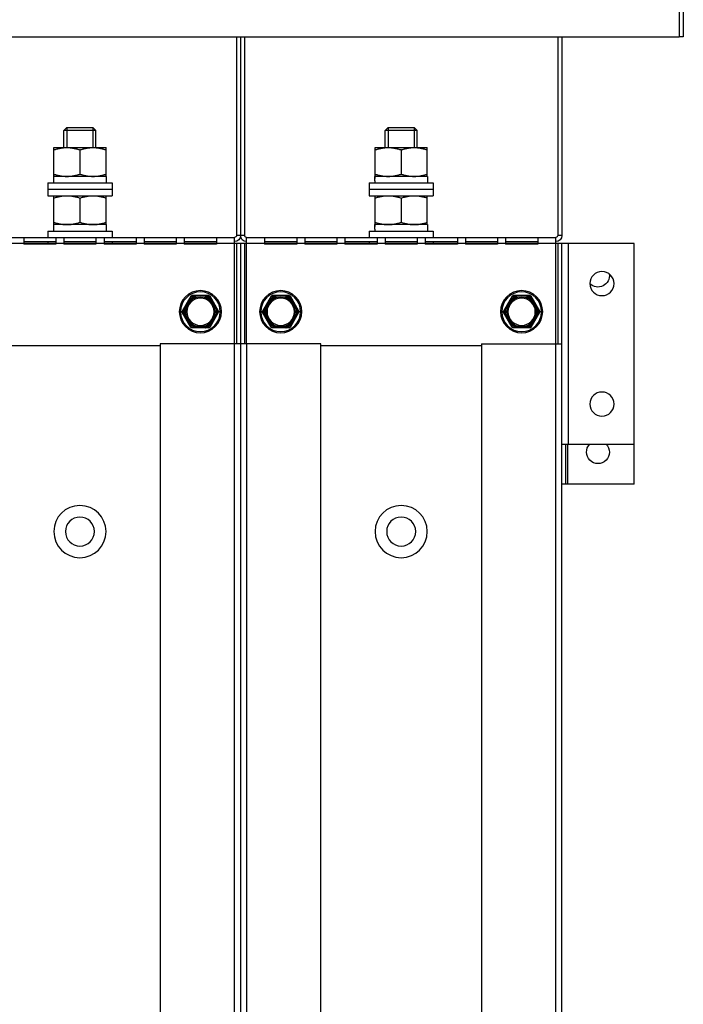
# Model space of a CAD drawing. Header units: millimetres. Extents: x -165365 to -33565, y 7406 to 103342.
# Tile 291 of 352: x -74913 to -74748, y 75249 to 75494. Entities that reach past the tile are written whole.
import ezdxf

# ---------------------------------------------------------------- set-up
doc = ezdxf.new("R2010")
doc.units = ezdxf.units.MM
doc.header["$MEASUREMENT"] = 0

# ---------------------------------------------------------------- blocks, each defined once
blk = doc.blocks.new('VVS040_H_eh_t')
at = {"color": 7, "linetype": 'Continuous'}
for p, q in [((167.42, 266.5), (167.42, 1059.5)), ((185.92, 1059.5), (185.92, 266.5)), ((187.42, 241.5), (187.42, 1059.5)), ((188.92, 266.5), (188.92, 1059.5)), ((207.42, 1059.5), (207.42, 266.5)), ((247.42, 266.5), (247.42, 1059.5)), ((265.92, 1059.5), (265.92, 266.5)), ((267.42, 1059.5), (267.42, 241.5)), ((285.42, 301.5), (267.42, 301.5)), ((268.42, 301.5), (268.42, 291.5)), ((268.92, 301.5), (268.92, 291.5)), ((285.42, 301.5), (285.42, 291.5)), ((267.42, 291.5), (285.42, 291.5)), ((268.97, 241.5), (268.97, 291.5)), ((285.42, 291.5), (285.42, 241.5)), ((167.42, 267), (127.42, 267)), ((207.42, 266.5), (167.42, 266.5)), ((185.92, 266.5), (185.92, 240)), ((186.42, 241.5), (186.42, 266.5)), ((188.42, 241.5), (188.42, 266.5)), ((188.92, 266.5), (188.92, 240)), ((247.42, 267), (207.42, 267)), ((247.42, 266.5), (267.42, 266.5)), ((265.92, 266.5), (265.92, 240)), ((266.42, 241.5), (266.42, 266.5)), ((179.56, 262.5), (175.29, 262.5)), ((176.13, 262.5), (176.13, 262.2)), ((178.72, 262.2), (178.72, 262.5)), ((199.56, 262.5), (195.29, 262.5)), ((196.13, 262.5), (196.13, 262.2)), ((198.72, 262.2), (198.72, 262.5)), ((259.56, 262.5), (255.29, 262.5)), ((256.13, 262.5), (256.13, 262.2)), ((258.72, 262.2), (258.72, 262.5)), ((175.03, 262.35), (172.89, 258.65)), ((174.87, 261.47), (173.57, 259.23)), ((174.87, 261.47), (174.61, 261.62)), ((174.77, 261.58), (174.87, 261.47)), ((176.13, 262.2), (176.08, 262.34)), ((178.72, 262.2), (176.13, 262.2)), ((178.77, 262.34), (178.72, 262.2)), ((179.82, 262.35), (181.96, 258.65)), ((180.24, 261.62), (179.98, 261.47)), ((179.98, 261.47), (180.08, 261.58)), ((181.27, 259.23), (179.98, 261.47)), ((195.03, 262.35), (192.89, 258.65)), ((194.87, 261.47), (193.57, 259.23)), ((194.87, 261.47), (194.61, 261.62)), ((194.77, 261.58), (194.87, 261.47)), ((196.13, 262.2), (196.08, 262.34)), ((198.72, 262.2), (196.13, 262.2)), ((198.77, 262.34), (198.72, 262.2)), ((199.82, 262.35), (201.96, 258.65)), ((200.24, 261.62), (199.98, 261.47)), ((199.98, 261.47), (200.08, 261.58)), ((201.27, 259.23), (199.98, 261.47)), ((255.03, 262.35), (252.89, 258.65)), ((254.87, 261.47), (253.57, 259.23)), ((254.87, 261.47), (254.61, 261.62)), ((254.77, 261.58), (254.87, 261.47)), ((256.13, 262.2), (256.08, 262.34)), ((258.72, 262.2), (256.13, 262.2)), ((258.77, 262.34), (258.72, 262.2)), ((259.82, 262.35), (261.96, 258.65)), ((260.24, 261.62), (259.98, 261.47)), ((259.98, 261.47), (260.08, 261.58)), ((261.27, 259.23), (259.98, 261.47)), ((175.03, 254.65), (172.89, 258.35)), ((173.31, 259.38), (173.57, 259.23)), ((173.57, 257.77), (173.31, 257.62)), ((173.57, 259.23), (173.42, 259.26)), ((173.42, 257.74), (173.57, 257.77)), ((174.87, 255.53), (173.57, 257.77)), ((181.96, 258.35), (179.82, 254.65)), ((179.98, 255.53), (181.27, 257.77)), ((181.27, 259.23), (181.53, 259.38)), ((181.42, 259.26), (181.27, 259.23)), ((181.53, 257.62), (181.27, 257.77)), ((181.27, 257.77), (181.42, 257.74)), ((195.03, 254.65), (192.89, 258.35)), ((193.31, 259.38), (193.57, 259.23)), ((193.57, 257.77), (193.31, 257.62)), ((193.57, 259.23), (193.42, 259.26)), ((193.42, 257.74), (193.57, 257.77)), ((194.87, 255.53), (193.57, 257.77)), ((201.96, 258.35), (199.82, 254.65)), ((199.98, 255.53), (201.27, 257.77)), ((201.27, 259.23), (201.53, 259.38)), ((201.42, 259.26), (201.27, 259.23)), ((201.53, 257.62), (201.27, 257.77)), ((201.27, 257.77), (201.42, 257.74)), ((255.03, 254.65), (252.89, 258.35)), ((253.31, 259.38), (253.57, 259.23)), ((253.57, 257.77), (253.31, 257.62)), ((253.57, 259.23), (253.42, 259.26)), ((253.42, 257.74), (253.57, 257.77)), ((254.87, 255.53), (253.57, 257.77)), ((261.96, 258.35), (259.82, 254.65)), ((259.98, 255.53), (261.27, 257.77)), ((261.27, 259.23), (261.53, 259.38)), ((261.42, 259.26), (261.27, 259.23)), ((261.53, 257.62), (261.27, 257.77)), ((261.27, 257.77), (261.42, 257.74)), ((174.61, 255.38), (174.87, 255.53)), ((174.87, 255.53), (174.77, 255.42)), ((180.08, 255.42), (179.98, 255.53)), ((179.98, 255.53), (180.24, 255.38)), ((194.61, 255.38), (194.87, 255.53)), ((194.87, 255.53), (194.77, 255.42)), ((200.08, 255.42), (199.98, 255.53)), ((199.98, 255.53), (200.24, 255.38)), ((254.61, 255.38), (254.87, 255.53)), ((254.87, 255.53), (254.77, 255.42)), ((260.08, 255.42), (259.98, 255.53)), ((259.98, 255.53), (260.24, 255.38)), ((179.56, 254.5), (175.29, 254.5)), ((176.08, 254.66), (176.13, 254.8)), ((176.13, 254.8), (176.13, 254.5)), ((176.13, 254.8), (178.72, 254.8)), ((178.72, 254.5), (178.72, 254.8)), ((178.72, 254.8), (178.77, 254.66)), ((199.56, 254.5), (195.29, 254.5)), ((196.08, 254.66), (196.13, 254.8)), ((196.13, 254.8), (196.13, 254.5)), ((196.13, 254.8), (198.72, 254.8)), ((198.72, 254.5), (198.72, 254.8)), ((198.72, 254.8), (198.77, 254.66)), ((259.56, 254.5), (255.29, 254.5)), ((256.08, 254.66), (256.13, 254.8)), ((256.13, 254.8), (256.13, 254.5)), ((256.13, 254.8), (258.72, 254.8)), ((258.72, 254.8), (258.77, 254.66)), ((258.72, 254.5), (258.72, 254.8)), ((267.42, 241.5), (27.42, 241.5)), ((133.42, 240), (133.42, 241.7)), ((141.42, 241.7), (133.42, 241.7)), ((133.42, 241), (141.42, 241)), ((139.42, 241), (139.42, 241.5)), ((141.42, 240), (141.42, 241.7)), ((143.42, 240), (143.42, 241.7)), ((151.42, 241.7), (143.42, 241.7)), ((143.42, 241), (151.42, 241)), ((151.42, 240), (151.42, 241.7)), ((153.42, 240), (153.42, 241.7)), ((161.42, 241.7), (153.42, 241.7)), ((153.42, 241), (161.42, 241)), ((155.42, 241), (155.42, 241.5)), ((161.42, 240), (161.42, 241.7)), ((163.42, 240), (163.42, 241.7)), ((171.42, 241.7), (163.42, 241.7)), ((163.42, 241), (171.42, 241)), ((171.42, 240), (171.42, 241.7)), ((173.42, 240), (173.42, 241.7)), ((181.42, 241.7), (173.42, 241.7)), ((173.42, 241), (181.42, 241)), ((181.42, 240), (181.42, 241.7)), ((193.42, 240), (193.42, 241.7)), ((201.42, 241.7), (193.42, 241.7)), ((193.42, 241), (201.42, 241)), ((201.42, 240), (201.42, 241.7)), ((203.42, 240), (203.42, 241.7)), ((211.42, 241.7), (203.42, 241.7)), ((203.42, 241), (211.42, 241)), ((211.42, 240), (211.42, 241.7)), ((213.42, 240), (213.42, 241.7)), ((221.42, 241.7), (213.42, 241.7)), ((213.42, 241), (221.42, 241)), ((219.42, 241), (219.42, 241.5)), ((221.42, 240), (221.42, 241.7)), ((223.42, 240), (223.42, 241.7)), ((231.42, 241.7), (223.42, 241.7)), ((223.42, 241), (231.42, 241)), ((231.42, 240), (231.42, 241.7)), ((233.42, 240), (233.42, 241.7)), ((241.42, 241.7), (233.42, 241.7)), ((233.42, 241), (241.42, 241)), ((235.42, 241), (235.42, 241.5)), ((241.42, 240), (241.42, 241.7)), ((243.42, 240), (243.42, 241.7)), ((251.42, 241.7), (243.42, 241.7)), ((243.42, 241), (251.42, 241)), ((251.42, 240), (251.42, 241.7)), ((253.42, 240), (253.42, 241.7)), ((261.42, 241.7), (253.42, 241.7)), ((253.42, 241), (261.42, 241)), ((261.42, 240), (261.42, 241.7)), ((285.42, 241.5), (267.42, 241.5)), ((108.92, 240), (185.92, 240)), ((139.42, 238.4), (139.42, 240)), ((139.42, 238.4), (155.42, 238.4)), ((140.88, 237.9), (140.88, 238.4)), ((153.96, 236.8), (153.96, 238.4)), ((155.42, 238.4), (155.42, 240)), ((186.42, 190), (186.42, 239.5)), ((188.42, 239.5), (186.42, 239.5)), ((187.42, 190), (187.42, 239.5)), ((188.42, 190), (188.42, 239.5)), ((188.92, 240), (265.92, 240)), ((219.42, 238.4), (219.42, 240)), ((219.42, 238.4), (235.42, 238.4)), ((220.88, 237.9), (220.88, 238.4)), ((233.96, 236.8), (233.96, 238.4)), ((235.42, 238.4), (235.42, 240)), ((266.42, 190), (266.42, 239.5)), ((267.42, 239.5), (266.42, 239.5)), ((267.42, 190), (267.42, 239.5)), ((140.88, 236.8), (140.88, 237.3)), ((153.96, 236.8), (140.88, 236.8)), ((140.92, 236.8), (140.92, 229.6)), ((147.42, 230.18), (147.42, 236.22)), ((153.92, 236.8), (153.92, 229.6)), ((220.88, 236.8), (220.88, 237.3)), ((233.96, 236.8), (220.88, 236.8)), ((220.92, 236.8), (220.92, 229.6)), ((227.42, 230.18), (227.42, 236.22)), ((233.92, 236.8), (233.92, 229.6)), ((139.42, 226.4), (139.42, 229.6)), ((139.42, 229.6), (155.42, 229.6)), ((155.42, 226.4), (155.42, 229.6)), ((219.42, 226.4), (219.42, 229.6)), ((219.42, 229.6), (235.42, 229.6)), ((235.42, 226.4), (235.42, 229.6)), ((139.42, 228), (155.42, 228)), ((139.42, 226.4), (155.42, 226.4)), ((140.88, 225.9), (140.88, 226.4)), ((153.96, 224.8), (153.96, 226.4)), ((219.42, 228), (235.42, 228)), ((219.42, 226.4), (235.42, 226.4)), ((220.88, 225.9), (220.88, 226.4)), ((233.96, 224.8), (233.96, 226.4)), ((140.88, 224.8), (140.88, 225.3)), ((153.96, 224.8), (140.88, 224.8)), ((140.92, 224.8), (140.92, 217.6)), ((147.42, 218.18), (147.42, 224.22)), ((153.92, 224.8), (153.92, 217.6)), ((220.88, 224.8), (220.88, 225.3)), ((233.96, 224.8), (220.88, 224.8)), ((220.92, 224.8), (220.92, 217.6)), ((227.42, 218.18), (227.42, 224.22)), ((233.92, 224.8), (233.92, 217.6)), ((140.92, 217.6), (153.92, 217.6)), ((143.42, 217.6), (143.42, 213.35)), ((151.42, 217.6), (151.42, 213.35)), ((220.92, 217.6), (233.92, 217.6)), ((223.42, 217.6), (223.42, 213.35)), ((231.42, 217.6), (231.42, 213.35)), ((143.42, 213.35), (144.17, 212.6)), ((151.42, 213.35), (143.42, 213.35)), ((144.17, 212.6), (150.67, 212.6)), ((151.42, 213.35), (150.67, 212.6)), ((223.42, 213.35), (224.17, 212.6)), ((231.42, 213.35), (223.42, 213.35)), ((224.17, 212.6), (230.67, 212.6)), ((231.42, 213.35), (230.67, 212.6)), ((-1.33, 190), (296.67, 190)), ((296.67, 181.5), (296.67, 190)), ((297.67, 190), (296.67, 190)), ((297.67, 181.5), (297.67, 190))]:
    blk.add_line(p, q, dxfattribs=at)
at = {"color": 2, "linetype": 'Continuous'}
for p, q in [((144.17, 212.6), (144.17, 217.6)), ((150.67, 212.6), (150.67, 217.6)), ((224.17, 212.6), (224.17, 217.6)), ((230.67, 212.6), (230.67, 217.6))]:
    blk.add_line(p, q, dxfattribs=at)
at = {"color": 7, "linetype": 'Continuous'}
for centre, radius in [((147.42, 313.27), 6.5), ((227.42, 313.27), 6.5), ((147.42, 313.27), 3.61), ((227.42, 313.27), 3.61), ((277.42, 281.5), 3), ((177.42, 258.5), 5.25), ((177.42, 258.5), 4.95), ((197.42, 258.5), 5.25), ((197.42, 258.5), 4.95), ((257.42, 258.5), 5.25), ((257.42, 258.5), 4.95), ((177.42, 258.5), 3.7), ((177.42, 258.5), 3.4), ((197.42, 258.5), 3.7), ((197.42, 258.5), 3.4), ((257.42, 258.5), 3.7), ((257.42, 258.5), 3.4), ((277.42, 251.5), 3)]:
    blk.add_circle(centre, radius, dxfattribs=at)
for centre, radius, start, end in [((276.42, 293.5), 2.85, 315.3283, 224.6717), ((175.29, 262.2), 0.3, 90, 150), ((179.56, 262.2), 0.3, 30, 90), ((195.29, 262.2), 0.3, 90, 150), ((199.56, 262.2), 0.3, 30, 90), ((255.29, 262.2), 0.3, 90, 150), ((259.56, 262.2), 0.3, 30, 90), ((177.42, 258.5), 4.07, 109.2624, 130.7599), ((177.42, 258.5), 3.92, 109.2697, 130.7298), ((177.42, 258.5), 3.92, 49.2683, 70.7314), ((177.42, 258.5), 4.07, 49.2707, 70.7292), ((175.93, 19.17), 243.19, 89.1263, 89.3308), ((-71.54, 112.26), 292.59, 30.6866, 30.8566), ((197.42, 258.5), 4.07, 109.2624, 130.7599), ((197.42, 258.5), 3.92, 109.2697, 130.7298), ((197.42, 258.5), 3.92, 49.2683, 70.7314), ((197.42, 258.5), 4.07, 49.2707, 70.7292), ((195.93, 19.17), 243.19, 89.1263, 89.3308), ((-51.54, 112.26), 292.59, 30.6866, 30.8566), ((257.42, 258.5), 4.07, 109.2624, 130.7599), ((257.42, 258.5), 3.92, 109.2697, 130.7298), ((257.42, 258.5), 3.92, 49.2683, 70.7314), ((257.42, 258.5), 4.07, 49.2707, 70.7292), ((255.93, 19.17), 243.19, 89.1263, 89.3308), ((8.46, 112.26), 292.59, 30.6866, 30.8566), ((173.15, 258.5), 0.3, 150, 210), ((370.34, 148.51), 225.92, 150.6477, 150.8677), ((381.19, 374.51), 238.33, 209.1275, 209.3362), ((177.42, 258.5), 4.07, 169.28, 190.727), ((177.42, 258.5), 3.92, 169.2678, 190.7322), ((177.42, 258.5), 3.92, 349.2678, 10.7322), ((177.42, 258.5), 4.07, 349.2601, 10.7432), ((181.7, 258.5), 0.3, 330, 30), ((193.15, 258.5), 0.3, 150, 210), ((390.34, 148.51), 225.92, 150.6477, 150.8677), ((401.19, 374.51), 238.33, 209.1275, 209.3362), ((197.42, 258.5), 4.07, 169.28, 190.727), ((197.42, 258.5), 3.92, 169.2678, 190.7322), ((197.42, 258.5), 3.92, 349.2678, 10.7322), ((197.42, 258.5), 4.07, 349.2601, 10.7432), ((201.7, 258.5), 0.3, 330, 30), ((253.15, 258.5), 0.3, 150, 210), ((450.34, 148.51), 225.92, 150.6477, 150.8677), ((461.19, 374.51), 238.33, 209.1275, 209.3362), ((257.42, 258.5), 4.07, 169.28, 190.727), ((257.42, 258.5), 3.92, 169.2678, 190.7322), ((257.42, 258.5), 3.92, 349.2678, 10.7322), ((257.42, 258.5), 4.07, 349.2601, 10.7432), ((261.7, 258.5), 0.3, 330, 30), ((177.42, 258.5), 4.07, 229.241, 250.7414), ((177.42, 258.5), 3.92, 229.2701, 250.7304), ((177.42, 258.5), 3.92, 289.2686, 310.7317), ((177.42, 258.5), 4.07, 289.2707, 310.7293), ((-29.19, 379.52), 243.3, 329.1263, 329.3307), ((197.42, 258.5), 4.07, 229.241, 250.7414), ((197.42, 258.5), 3.92, 229.2701, 250.7304), ((197.42, 258.5), 3.92, 289.2686, 310.7317), ((197.42, 258.5), 4.07, 289.2707, 310.7293), ((-9.19, 379.52), 243.3, 329.1263, 329.3307), ((257.42, 258.5), 4.07, 229.241, 250.7414), ((257.42, 258.5), 3.92, 229.2701, 250.7304), ((257.42, 258.5), 3.92, 289.2686, 310.7317), ((257.42, 258.5), 4.07, 289.2707, 310.7293), ((50.81, 379.52), 243.3, 329.1263, 329.3307), ((175.29, 254.8), 0.3, 210, 270), ((175.27, 546.9), 292.26, 270.6864, 270.8566), ((179.56, 254.8), 0.3, 270, 330), ((195.29, 254.8), 0.3, 210, 270), ((195.27, 546.9), 292.26, 270.6864, 270.8566), ((199.56, 254.8), 0.3, 270, 330), ((255.29, 254.8), 0.3, 210, 270), ((255.27, 546.9), 292.26, 270.6864, 270.8566), ((259.56, 254.8), 0.3, 270, 330), ((276.42, 249.5), 2.85, 352.3569, 134.6236), ((185.92, 239.5), 1.5, 0, 90), ((188.92, 239.5), 1.5, 90, 180), ((265.92, 239.5), 1.5, 0, 90), ((185.92, 239.5), 0.5, 0, 90), ((188.92, 239.5), 0.5, 90, 180), ((265.92, 239.5), 0.5, 0, 90)]:
    blk.add_arc(centre, radius, start, end, dxfattribs=at)
for centre, start_param, end_param in [((147.42, 237.9), 4.712389, 4.853728), ((147.42, 237.3), 4.674153, 4.776849), ((227.42, 237.9), 4.712389, 4.853728), ((227.42, 237.3), 4.674153, 4.776849), ((147.42, 225.9), 4.712389, 4.853728), ((227.42, 225.9), 4.712389, 4.853728), ((147.42, 225.3), 4.674153, 4.776849), ((227.42, 225.3), 4.674153, 4.776849)]:
    blk.add_ellipse(centre, major_axis=(0, -7.79), ratio=0.8391, start_param=start_param, end_param=end_param, dxfattribs=at)
for points, knots in [([(175.29, 262.5), (175.28, 262.5), (175.27, 262.5), (175.26, 262.49), (175.25, 262.47), (175.24, 262.45), (175.23, 262.43), (175.22, 262.39), (175.22, 262.35), (175.21, 262.33)], [0, 0, 0, 0, 0.063655, 0.136554, 0.228783, 0.343466, 0.479707, 0.636071, 1, 1, 1, 1]), ([(176.08, 262.34), (176.08, 262.36), (176.09, 262.39), (176.09, 262.43), (176.1, 262.46), (176.11, 262.47), (176.11, 262.49), (176.12, 262.5), (176.13, 262.5)], [0, 0, 0, 0, 0.385515, 0.548951, 0.688666, 0.803189, 0.891851, 1, 1, 1, 1]), ([(178.72, 262.5), (178.72, 262.5), (178.72, 262.5), (178.72, 262.5), (178.73, 262.49), (178.73, 262.49), (178.74, 262.48), (178.75, 262.46), (178.75, 262.43), (178.76, 262.41), (178.76, 262.37), (178.77, 262.35), (178.77, 262.34)], [0, 0, 0, 0, 0.00926, 0.031065, 0.06282, 0.102186, 0.196528, 0.311148, 0.450249, 0.614436, 0.799525, 1, 1, 1, 1]), ([(179.56, 262.5), (179.56, 262.5), (179.57, 262.5), (179.58, 262.49), (179.59, 262.47), (179.6, 262.45), (179.61, 262.43), (179.63, 262.39), (179.63, 262.35), (179.63, 262.33)], [0, 0, 0, 0, 0.063655, 0.136554, 0.228783, 0.343466, 0.479707, 0.636071, 1, 1, 1, 1]), ([(195.29, 262.5), (195.28, 262.5), (195.27, 262.5), (195.26, 262.49), (195.25, 262.47), (195.24, 262.45), (195.23, 262.43), (195.22, 262.39), (195.22, 262.35), (195.21, 262.33)], [0, 0, 0, 0, 0.063655, 0.136554, 0.228783, 0.343466, 0.479707, 0.636071, 1, 1, 1, 1]), ([(196.08, 262.34), (196.08, 262.36), (196.09, 262.39), (196.09, 262.43), (196.1, 262.46), (196.11, 262.47), (196.11, 262.49), (196.12, 262.5), (196.13, 262.5)], [0, 0, 0, 0, 0.385515, 0.548951, 0.688666, 0.803189, 0.891851, 1, 1, 1, 1]), ([(198.72, 262.5), (198.72, 262.5), (198.72, 262.5), (198.72, 262.5), (198.73, 262.49), (198.73, 262.49), (198.74, 262.48), (198.75, 262.46), (198.75, 262.43), (198.76, 262.41), (198.76, 262.37), (198.77, 262.35), (198.77, 262.34)], [0, 0, 0, 0, 0.00926, 0.031065, 0.06282, 0.102186, 0.196528, 0.311148, 0.450249, 0.614436, 0.799525, 1, 1, 1, 1]), ([(199.56, 262.5), (199.56, 262.5), (199.57, 262.5), (199.58, 262.49), (199.59, 262.47), (199.6, 262.45), (199.61, 262.43), (199.63, 262.39), (199.63, 262.35), (199.63, 262.33)], [0, 0, 0, 0, 0.063655, 0.136554, 0.228783, 0.343466, 0.479707, 0.636071, 1, 1, 1, 1]), ([(255.29, 262.5), (255.28, 262.5), (255.27, 262.5), (255.26, 262.49), (255.25, 262.47), (255.24, 262.45), (255.23, 262.43), (255.22, 262.39), (255.22, 262.35), (255.21, 262.33)], [0, 0, 0, 0, 0.063655, 0.136554, 0.228783, 0.343466, 0.479707, 0.636071, 1, 1, 1, 1]), ([(256.08, 262.34), (256.08, 262.36), (256.09, 262.39), (256.09, 262.43), (256.1, 262.46), (256.11, 262.47), (256.11, 262.49), (256.12, 262.5), (256.13, 262.5)], [0, 0, 0, 0, 0.385515, 0.548951, 0.688666, 0.803189, 0.891851, 1, 1, 1, 1]), ([(258.72, 262.5), (258.72, 262.5), (258.72, 262.5), (258.72, 262.5), (258.73, 262.49), (258.73, 262.49), (258.74, 262.48), (258.75, 262.46), (258.75, 262.43), (258.76, 262.41), (258.76, 262.37), (258.77, 262.35), (258.77, 262.34)], [0, 0, 0, 0, 0.00926, 0.031065, 0.06282, 0.102186, 0.196528, 0.311148, 0.450249, 0.614436, 0.799525, 1, 1, 1, 1]), ([(259.56, 262.5), (259.56, 262.5), (259.57, 262.5), (259.58, 262.49), (259.59, 262.47), (259.6, 262.45), (259.61, 262.43), (259.63, 262.39), (259.63, 262.35), (259.63, 262.33)], [0, 0, 0, 0, 0.063655, 0.136554, 0.228783, 0.343466, 0.479707, 0.636071, 1, 1, 1, 1]), ([(174.61, 261.62), (174.61, 261.62), (174.61, 261.62), (174.61, 261.62), (174.62, 261.62), (174.63, 261.63), (174.64, 261.63), (174.66, 261.62), (174.68, 261.62), (174.71, 261.61), (174.74, 261.6), (174.76, 261.59), (174.77, 261.58)], [0, 0, 0, 0, 0.009197, 0.030952, 0.062668, 0.102006, 0.19633, 0.310966, 0.4501, 0.614328, 0.799469, 1, 1, 1, 1]), ([(174.77, 261.58), (174.84, 261.71), (174.99, 261.96), (175.14, 262.21), (175.21, 262.33)], [0, 0, 0, 0, 0.502746, 1, 1, 1, 1]), ([(175.03, 262.35), (175.03, 262.35), (175.04, 262.36), (175.05, 262.37), (175.07, 262.37), (175.09, 262.37), (175.12, 262.36), (175.16, 262.35), (175.19, 262.34), (175.21, 262.33)], [0, 0, 0, 0, 0.063655, 0.136554, 0.228783, 0.343466, 0.479707, 0.636071, 1, 1, 1, 1]), ([(175.21, 262.33), (175.28, 262.33), (175.57, 262.34), (175.86, 262.34), (176.08, 262.34)], [0, 0, 0, 0, 0.247948, 1, 1, 1, 1]), ([(179.82, 262.35), (179.82, 262.35), (179.81, 262.36), (179.8, 262.37), (179.78, 262.37), (179.76, 262.37), (179.73, 262.36), (179.69, 262.35), (179.66, 262.34), (179.63, 262.33)], [0, 0, 0, 0, 0.063655, 0.136554, 0.228783, 0.343466, 0.479707, 0.636071, 1, 1, 1, 1]), ([(180.08, 261.58), (180.1, 261.59), (180.13, 261.61), (180.16, 261.62), (180.19, 261.62), (180.21, 261.63), (180.22, 261.63), (180.24, 261.63), (180.24, 261.62)], [0, 0, 0, 0, 0.385393, 0.548777, 0.688455, 0.802963, 0.891644, 1, 1, 1, 1]), ([(194.61, 261.62), (194.61, 261.62), (194.61, 261.62), (194.61, 261.62), (194.62, 261.62), (194.63, 261.63), (194.64, 261.63), (194.66, 261.62), (194.68, 261.62), (194.71, 261.61), (194.74, 261.6), (194.76, 261.59), (194.77, 261.58)], [0, 0, 0, 0, 0.009197, 0.030952, 0.062668, 0.102006, 0.19633, 0.310966, 0.4501, 0.614328, 0.799469, 1, 1, 1, 1]), ([(194.77, 261.58), (194.84, 261.71), (194.99, 261.96), (195.14, 262.21), (195.21, 262.33)], [0, 0, 0, 0, 0.502746, 1, 1, 1, 1]), ([(195.03, 262.35), (195.03, 262.35), (195.04, 262.36), (195.05, 262.37), (195.07, 262.37), (195.09, 262.37), (195.12, 262.36), (195.16, 262.35), (195.19, 262.34), (195.21, 262.33)], [0, 0, 0, 0, 0.063655, 0.136554, 0.228783, 0.343466, 0.479707, 0.636071, 1, 1, 1, 1]), ([(195.21, 262.33), (195.28, 262.33), (195.57, 262.34), (195.86, 262.34), (196.08, 262.34)], [0, 0, 0, 0, 0.247948, 1, 1, 1, 1]), ([(199.82, 262.35), (199.82, 262.35), (199.81, 262.36), (199.8, 262.37), (199.78, 262.37), (199.76, 262.37), (199.73, 262.36), (199.69, 262.35), (199.66, 262.34), (199.63, 262.33)], [0, 0, 0, 0, 0.063655, 0.136554, 0.228783, 0.343466, 0.479707, 0.636071, 1, 1, 1, 1]), ([(200.08, 261.58), (200.1, 261.59), (200.13, 261.61), (200.16, 261.62), (200.19, 261.62), (200.21, 261.63), (200.22, 261.63), (200.24, 261.63), (200.24, 261.62)], [0, 0, 0, 0, 0.385393, 0.548777, 0.688455, 0.802963, 0.891644, 1, 1, 1, 1]), ([(254.61, 261.62), (254.61, 261.62), (254.61, 261.62), (254.61, 261.62), (254.62, 261.62), (254.63, 261.63), (254.64, 261.63), (254.66, 261.62), (254.68, 261.62), (254.71, 261.61), (254.74, 261.6), (254.76, 261.59), (254.77, 261.58)], [0, 0, 0, 0, 0.009197, 0.030952, 0.062668, 0.102006, 0.19633, 0.310966, 0.4501, 0.614328, 0.799469, 1, 1, 1, 1]), ([(254.77, 261.58), (254.84, 261.71), (254.99, 261.96), (255.14, 262.21), (255.21, 262.33)], [0, 0, 0, 0, 0.502746, 1, 1, 1, 1]), ([(255.03, 262.35), (255.03, 262.35), (255.04, 262.36), (255.05, 262.37), (255.07, 262.37), (255.09, 262.37), (255.12, 262.36), (255.16, 262.35), (255.19, 262.34), (255.21, 262.33)], [0, 0, 0, 0, 0.063655, 0.136554, 0.228783, 0.343466, 0.479707, 0.636071, 1, 1, 1, 1]), ([(255.21, 262.33), (255.28, 262.33), (255.57, 262.34), (255.86, 262.34), (256.08, 262.34)], [0, 0, 0, 0, 0.247948, 1, 1, 1, 1]), ([(259.82, 262.35), (259.82, 262.35), (259.81, 262.36), (259.8, 262.37), (259.78, 262.37), (259.76, 262.37), (259.73, 262.36), (259.69, 262.35), (259.66, 262.34), (259.63, 262.33)], [0, 0, 0, 0, 0.063655, 0.136554, 0.228783, 0.343466, 0.479707, 0.636071, 1, 1, 1, 1]), ([(260.08, 261.58), (260.1, 261.59), (260.13, 261.61), (260.16, 261.62), (260.19, 261.62), (260.21, 261.63), (260.22, 261.63), (260.24, 261.63), (260.24, 261.62)], [0, 0, 0, 0, 0.385393, 0.548777, 0.688455, 0.802963, 0.891644, 1, 1, 1, 1]), ([(172.89, 258.65), (172.89, 258.65), (172.89, 258.64), (172.89, 258.62), (172.9, 258.61), (172.91, 258.59), (172.93, 258.57), (172.96, 258.54), (172.98, 258.52), (173, 258.5)], [0, 0, 0, 0, 0.063655, 0.136554, 0.228783, 0.343466, 0.479707, 0.636071, 1, 1, 1, 1]), ([(172.89, 258.35), (172.89, 258.35), (172.89, 258.36), (172.89, 258.38), (172.9, 258.39), (172.91, 258.41), (172.93, 258.43), (172.96, 258.46), (172.98, 258.48), (173, 258.5)], [0, 0, 0, 0, 0.063655, 0.136554, 0.228783, 0.343466, 0.479707, 0.636071, 1, 1, 1, 1]), ([(173.42, 259.26), (173.41, 259.27), (173.38, 259.29), (173.35, 259.32), (173.34, 259.33), (173.32, 259.35), (173.31, 259.36), (173.31, 259.37), (173.31, 259.38)], [0, 0, 0, 0, 0.385525, 0.548965, 0.688683, 0.803208, 0.891868, 1, 1, 1, 1]), ([(173.31, 257.62), (173.31, 257.62), (173.31, 257.62), (173.31, 257.63), (173.31, 257.63), (173.32, 257.64), (173.32, 257.65), (173.34, 257.67), (173.35, 257.68), (173.37, 257.7), (173.4, 257.72), (173.42, 257.74), (173.42, 257.74)], [0, 0, 0, 0, 0.00918, 0.030921, 0.062627, 0.101958, 0.196277, 0.310917, 0.45006, 0.614299, 0.799454, 1, 1, 1, 1]), ([(181.53, 259.38), (181.53, 259.38), (181.53, 259.38), (181.53, 259.37), (181.53, 259.37), (181.53, 259.36), (181.52, 259.35), (181.51, 259.33), (181.49, 259.32), (181.47, 259.3), (181.45, 259.28), (181.43, 259.26), (181.42, 259.26)], [0, 0, 0, 0, 0.009189, 0.030936, 0.062647, 0.101981, 0.196303, 0.310941, 0.450079, 0.614313, 0.799461, 1, 1, 1, 1]), ([(181.42, 259.26), (181.49, 259.13), (181.63, 258.88), (181.78, 258.63), (181.85, 258.5)], [0, 0, 0, 0, 0.50272, 1, 1, 1, 1]), ([(181.85, 258.5), (181.78, 258.37), (181.63, 258.12), (181.49, 257.87), (181.42, 257.74)], [0, 0, 0, 0, 0.497285, 1, 1, 1, 1]), ([(181.42, 257.74), (181.44, 257.73), (181.46, 257.71), (181.49, 257.68), (181.51, 257.67), (181.52, 257.65), (181.53, 257.64), (181.54, 257.63), (181.53, 257.62)], [0, 0, 0, 0, 0.385513, 0.548948, 0.688663, 0.803186, 0.891848, 1, 1, 1, 1]), ([(181.96, 258.65), (181.96, 258.65), (181.96, 258.64), (181.96, 258.62), (181.95, 258.61), (181.94, 258.59), (181.92, 258.57), (181.89, 258.54), (181.86, 258.52), (181.85, 258.5)], [0, 0, 0, 0, 0.063655, 0.136554, 0.228783, 0.343466, 0.479707, 0.636071, 1, 1, 1, 1]), ([(181.96, 258.35), (181.96, 258.35), (181.96, 258.36), (181.96, 258.38), (181.95, 258.39), (181.94, 258.41), (181.92, 258.43), (181.89, 258.46), (181.86, 258.48), (181.85, 258.5)], [0, 0, 0, 0, 0.063655, 0.136554, 0.228783, 0.343466, 0.479707, 0.636071, 1, 1, 1, 1]), ([(192.89, 258.65), (192.89, 258.65), (192.89, 258.64), (192.89, 258.62), (192.9, 258.61), (192.91, 258.59), (192.93, 258.57), (192.96, 258.54), (192.98, 258.52), (193, 258.5)], [0, 0, 0, 0, 0.063655, 0.136554, 0.228783, 0.343466, 0.479707, 0.636071, 1, 1, 1, 1]), ([(192.89, 258.35), (192.89, 258.35), (192.89, 258.36), (192.89, 258.38), (192.9, 258.39), (192.91, 258.41), (192.93, 258.43), (192.96, 258.46), (192.98, 258.48), (193, 258.5)], [0, 0, 0, 0, 0.063655, 0.136554, 0.228783, 0.343466, 0.479707, 0.636071, 1, 1, 1, 1]), ([(193.42, 259.26), (193.41, 259.27), (193.38, 259.29), (193.35, 259.32), (193.34, 259.33), (193.32, 259.35), (193.31, 259.36), (193.31, 259.37), (193.31, 259.38)], [0, 0, 0, 0, 0.385525, 0.548965, 0.688683, 0.803208, 0.891868, 1, 1, 1, 1]), ([(193.31, 257.62), (193.31, 257.62), (193.31, 257.62), (193.31, 257.63), (193.31, 257.63), (193.32, 257.64), (193.32, 257.65), (193.34, 257.67), (193.35, 257.68), (193.37, 257.7), (193.4, 257.72), (193.42, 257.74), (193.42, 257.74)], [0, 0, 0, 0, 0.00918, 0.030921, 0.062627, 0.101958, 0.196277, 0.310917, 0.45006, 0.614299, 0.799454, 1, 1, 1, 1]), ([(201.53, 259.38), (201.53, 259.38), (201.53, 259.38), (201.53, 259.37), (201.53, 259.37), (201.53, 259.36), (201.52, 259.35), (201.51, 259.33), (201.49, 259.32), (201.47, 259.3), (201.45, 259.28), (201.43, 259.26), (201.42, 259.26)], [0, 0, 0, 0, 0.009189, 0.030936, 0.062647, 0.101981, 0.196303, 0.310941, 0.450079, 0.614313, 0.799461, 1, 1, 1, 1]), ([(201.42, 259.26), (201.49, 259.13), (201.63, 258.88), (201.78, 258.63), (201.85, 258.5)], [0, 0, 0, 0, 0.50272, 1, 1, 1, 1]), ([(201.85, 258.5), (201.78, 258.37), (201.63, 258.12), (201.49, 257.87), (201.42, 257.74)], [0, 0, 0, 0, 0.497285, 1, 1, 1, 1]), ([(201.42, 257.74), (201.44, 257.73), (201.46, 257.71), (201.49, 257.68), (201.51, 257.67), (201.52, 257.65), (201.53, 257.64), (201.54, 257.63), (201.53, 257.62)], [0, 0, 0, 0, 0.385513, 0.548948, 0.688663, 0.803186, 0.891848, 1, 1, 1, 1]), ([(201.96, 258.65), (201.96, 258.65), (201.96, 258.64), (201.96, 258.62), (201.95, 258.61), (201.94, 258.59), (201.92, 258.57), (201.89, 258.54), (201.86, 258.52), (201.85, 258.5)], [0, 0, 0, 0, 0.063655, 0.136554, 0.228783, 0.343466, 0.479707, 0.636071, 1, 1, 1, 1]), ([(201.96, 258.35), (201.96, 258.35), (201.96, 258.36), (201.96, 258.38), (201.95, 258.39), (201.94, 258.41), (201.92, 258.43), (201.89, 258.46), (201.86, 258.48), (201.85, 258.5)], [0, 0, 0, 0, 0.063655, 0.136554, 0.228783, 0.343466, 0.479707, 0.636071, 1, 1, 1, 1]), ([(252.89, 258.65), (252.89, 258.65), (252.89, 258.64), (252.89, 258.62), (252.9, 258.61), (252.91, 258.59), (252.93, 258.57), (252.96, 258.54), (252.98, 258.52), (253, 258.5)], [0, 0, 0, 0, 0.063655, 0.136554, 0.228783, 0.343466, 0.479707, 0.636071, 1, 1, 1, 1]), ([(252.89, 258.35), (252.89, 258.35), (252.89, 258.36), (252.89, 258.38), (252.9, 258.39), (252.91, 258.41), (252.93, 258.43), (252.96, 258.46), (252.98, 258.48), (253, 258.5)], [0, 0, 0, 0, 0.063655, 0.136554, 0.228783, 0.343466, 0.479707, 0.636071, 1, 1, 1, 1]), ([(253.42, 259.26), (253.41, 259.27), (253.38, 259.29), (253.35, 259.32), (253.34, 259.33), (253.32, 259.35), (253.31, 259.36), (253.31, 259.37), (253.31, 259.38)], [0, 0, 0, 0, 0.385525, 0.548965, 0.688683, 0.803208, 0.891868, 1, 1, 1, 1]), ([(253.31, 257.62), (253.31, 257.62), (253.31, 257.62), (253.31, 257.63), (253.31, 257.63), (253.32, 257.64), (253.32, 257.65), (253.34, 257.67), (253.35, 257.68), (253.37, 257.7), (253.4, 257.72), (253.42, 257.74), (253.42, 257.74)], [0, 0, 0, 0, 0.00918, 0.030921, 0.062627, 0.101958, 0.196277, 0.310917, 0.45006, 0.614299, 0.799454, 1, 1, 1, 1]), ([(261.53, 259.38), (261.53, 259.38), (261.53, 259.38), (261.53, 259.37), (261.53, 259.37), (261.53, 259.36), (261.52, 259.35), (261.51, 259.33), (261.49, 259.32), (261.47, 259.3), (261.45, 259.28), (261.43, 259.26), (261.42, 259.26)], [0, 0, 0, 0, 0.009189, 0.030936, 0.062647, 0.101981, 0.196303, 0.310941, 0.450079, 0.614313, 0.799461, 1, 1, 1, 1]), ([(261.42, 259.26), (261.49, 259.13), (261.63, 258.88), (261.78, 258.63), (261.85, 258.5)], [0, 0, 0, 0, 0.50272, 1, 1, 1, 1]), ([(261.85, 258.5), (261.78, 258.37), (261.63, 258.12), (261.49, 257.87), (261.42, 257.74)], [0, 0, 0, 0, 0.497285, 1, 1, 1, 1]), ([(261.42, 257.74), (261.44, 257.73), (261.46, 257.71), (261.49, 257.68), (261.51, 257.67), (261.52, 257.65), (261.53, 257.64), (261.54, 257.63), (261.53, 257.62)], [0, 0, 0, 0, 0.385513, 0.548948, 0.688663, 0.803186, 0.891848, 1, 1, 1, 1]), ([(261.96, 258.65), (261.96, 258.65), (261.96, 258.64), (261.96, 258.62), (261.95, 258.61), (261.94, 258.59), (261.92, 258.57), (261.89, 258.54), (261.86, 258.52), (261.85, 258.5)], [0, 0, 0, 0, 0.063655, 0.136554, 0.228783, 0.343466, 0.479707, 0.636071, 1, 1, 1, 1]), ([(261.96, 258.35), (261.96, 258.35), (261.96, 258.36), (261.96, 258.38), (261.95, 258.39), (261.94, 258.41), (261.92, 258.43), (261.89, 258.46), (261.86, 258.48), (261.85, 258.5)], [0, 0, 0, 0, 0.063655, 0.136554, 0.228783, 0.343466, 0.479707, 0.636071, 1, 1, 1, 1]), ([(174.77, 255.42), (174.75, 255.41), (174.72, 255.39), (174.68, 255.38), (174.66, 255.38), (174.64, 255.37), (174.62, 255.37), (174.61, 255.37), (174.61, 255.38)], [0, 0, 0, 0, 0.385498, 0.548927, 0.688637, 0.803159, 0.891823, 1, 1, 1, 1]), ([(175.21, 254.67), (175.14, 254.79), (174.99, 255.04), (174.84, 255.29), (174.77, 255.42)], [0, 0, 0, 0, 0.497255, 1, 1, 1, 1]), ([(180.24, 255.38), (180.24, 255.38), (180.24, 255.38), (180.24, 255.38), (180.23, 255.37), (180.22, 255.37), (180.21, 255.37), (180.19, 255.38), (180.16, 255.38), (180.14, 255.39), (180.11, 255.4), (180.09, 255.41), (180.08, 255.42)], [0, 0, 0, 0, 0.00926, 0.031065, 0.06282, 0.102185, 0.196528, 0.311147, 0.450249, 0.614435, 0.799525, 1, 1, 1, 1]), ([(194.77, 255.42), (194.75, 255.41), (194.72, 255.39), (194.68, 255.38), (194.66, 255.38), (194.64, 255.37), (194.62, 255.37), (194.61, 255.37), (194.61, 255.38)], [0, 0, 0, 0, 0.385498, 0.548927, 0.688637, 0.803159, 0.891823, 1, 1, 1, 1]), ([(195.21, 254.67), (195.14, 254.79), (194.99, 255.04), (194.84, 255.29), (194.77, 255.42)], [0, 0, 0, 0, 0.497255, 1, 1, 1, 1]), ([(200.24, 255.38), (200.24, 255.38), (200.24, 255.38), (200.24, 255.38), (200.23, 255.37), (200.22, 255.37), (200.21, 255.37), (200.19, 255.38), (200.16, 255.38), (200.14, 255.39), (200.11, 255.4), (200.09, 255.41), (200.08, 255.42)], [0, 0, 0, 0, 0.00926, 0.031065, 0.06282, 0.102185, 0.196528, 0.311147, 0.450249, 0.614435, 0.799525, 1, 1, 1, 1]), ([(254.77, 255.42), (254.75, 255.41), (254.72, 255.39), (254.68, 255.38), (254.66, 255.38), (254.64, 255.37), (254.62, 255.37), (254.61, 255.37), (254.61, 255.38)], [0, 0, 0, 0, 0.385498, 0.548927, 0.688637, 0.803159, 0.891823, 1, 1, 1, 1]), ([(255.21, 254.67), (255.14, 254.79), (254.99, 255.04), (254.84, 255.29), (254.77, 255.42)], [0, 0, 0, 0, 0.497255, 1, 1, 1, 1]), ([(260.24, 255.38), (260.24, 255.38), (260.24, 255.38), (260.24, 255.38), (260.23, 255.37), (260.22, 255.37), (260.21, 255.37), (260.19, 255.38), (260.16, 255.38), (260.14, 255.39), (260.11, 255.4), (260.09, 255.41), (260.08, 255.42)], [0, 0, 0, 0, 0.00926, 0.031065, 0.06282, 0.102185, 0.196528, 0.311147, 0.450249, 0.614435, 0.799525, 1, 1, 1, 1]), ([(175.03, 254.65), (175.03, 254.65), (175.04, 254.64), (175.05, 254.63), (175.07, 254.63), (175.09, 254.63), (175.12, 254.64), (175.16, 254.65), (175.19, 254.66), (175.21, 254.67)], [0, 0, 0, 0, 0.063655, 0.136554, 0.228783, 0.343466, 0.479707, 0.636071, 1, 1, 1, 1]), ([(176.08, 254.66), (175.94, 254.66), (175.65, 254.66), (175.36, 254.67), (175.21, 254.67)], [0, 0, 0, 0, 0.502718, 1, 1, 1, 1]), ([(175.29, 254.5), (175.28, 254.5), (175.27, 254.5), (175.26, 254.51), (175.25, 254.53), (175.24, 254.55), (175.23, 254.57), (175.22, 254.61), (175.22, 254.65), (175.21, 254.67)], [0, 0, 0, 0, 0.063655, 0.136554, 0.228783, 0.343466, 0.479707, 0.636071, 1, 1, 1, 1]), ([(176.13, 254.5), (176.13, 254.5), (176.13, 254.5), (176.12, 254.5), (176.12, 254.51), (176.11, 254.51), (176.11, 254.52), (176.1, 254.54), (176.09, 254.57), (176.09, 254.59), (176.08, 254.63), (176.08, 254.65), (176.08, 254.66)], [0, 0, 0, 0, 0.009188, 0.030934, 0.062645, 0.101978, 0.1963, 0.310938, 0.450077, 0.614311, 0.79946, 1, 1, 1, 1]), ([(178.77, 254.66), (178.76, 254.64), (178.76, 254.61), (178.75, 254.57), (178.75, 254.54), (178.74, 254.53), (178.73, 254.51), (178.72, 254.5), (178.72, 254.5)], [0, 0, 0, 0, 0.385393, 0.548777, 0.688454, 0.802963, 0.891644, 1, 1, 1, 1]), ([(179.56, 254.5), (179.56, 254.5), (179.57, 254.5), (179.58, 254.51), (179.59, 254.53), (179.6, 254.55), (179.61, 254.57), (179.63, 254.61), (179.63, 254.65), (179.63, 254.67)], [0, 0, 0, 0, 0.063655, 0.136554, 0.228783, 0.343466, 0.479707, 0.636071, 1, 1, 1, 1]), ([(179.82, 254.65), (179.82, 254.65), (179.81, 254.64), (179.8, 254.63), (179.78, 254.63), (179.76, 254.63), (179.73, 254.64), (179.69, 254.65), (179.66, 254.66), (179.63, 254.67)], [0, 0, 0, 0, 0.063655, 0.136554, 0.228783, 0.343466, 0.479707, 0.636071, 1, 1, 1, 1]), ([(195.03, 254.65), (195.03, 254.65), (195.04, 254.64), (195.05, 254.63), (195.07, 254.63), (195.09, 254.63), (195.12, 254.64), (195.16, 254.65), (195.19, 254.66), (195.21, 254.67)], [0, 0, 0, 0, 0.063655, 0.136554, 0.228783, 0.343466, 0.479707, 0.636071, 1, 1, 1, 1]), ([(196.08, 254.66), (195.94, 254.66), (195.65, 254.66), (195.36, 254.67), (195.21, 254.67)], [0, 0, 0, 0, 0.502718, 1, 1, 1, 1]), ([(195.29, 254.5), (195.28, 254.5), (195.27, 254.5), (195.26, 254.51), (195.25, 254.53), (195.24, 254.55), (195.23, 254.57), (195.22, 254.61), (195.22, 254.65), (195.21, 254.67)], [0, 0, 0, 0, 0.063655, 0.136554, 0.228783, 0.343466, 0.479707, 0.636071, 1, 1, 1, 1]), ([(196.13, 254.5), (196.13, 254.5), (196.13, 254.5), (196.12, 254.5), (196.12, 254.51), (196.11, 254.51), (196.11, 254.52), (196.1, 254.54), (196.09, 254.57), (196.09, 254.59), (196.08, 254.63), (196.08, 254.65), (196.08, 254.66)], [0, 0, 0, 0, 0.009188, 0.030934, 0.062645, 0.101978, 0.1963, 0.310938, 0.450077, 0.614311, 0.79946, 1, 1, 1, 1]), ([(198.77, 254.66), (198.76, 254.64), (198.76, 254.61), (198.75, 254.57), (198.75, 254.54), (198.74, 254.53), (198.73, 254.51), (198.72, 254.5), (198.72, 254.5)], [0, 0, 0, 0, 0.385393, 0.548777, 0.688454, 0.802963, 0.891644, 1, 1, 1, 1]), ([(199.56, 254.5), (199.56, 254.5), (199.57, 254.5), (199.58, 254.51), (199.59, 254.53), (199.6, 254.55), (199.61, 254.57), (199.63, 254.61), (199.63, 254.65), (199.63, 254.67)], [0, 0, 0, 0, 0.063655, 0.136554, 0.228783, 0.343466, 0.479707, 0.636071, 1, 1, 1, 1]), ([(199.82, 254.65), (199.82, 254.65), (199.81, 254.64), (199.8, 254.63), (199.78, 254.63), (199.76, 254.63), (199.73, 254.64), (199.69, 254.65), (199.66, 254.66), (199.63, 254.67)], [0, 0, 0, 0, 0.063655, 0.136554, 0.228783, 0.343466, 0.479707, 0.636071, 1, 1, 1, 1]), ([(255.03, 254.65), (255.03, 254.65), (255.04, 254.64), (255.05, 254.63), (255.07, 254.63), (255.09, 254.63), (255.12, 254.64), (255.16, 254.65), (255.19, 254.66), (255.21, 254.67)], [0, 0, 0, 0, 0.063655, 0.136554, 0.228783, 0.343466, 0.479707, 0.636071, 1, 1, 1, 1]), ([(256.08, 254.66), (255.94, 254.66), (255.65, 254.66), (255.36, 254.67), (255.21, 254.67)], [0, 0, 0, 0, 0.502718, 1, 1, 1, 1]), ([(255.29, 254.5), (255.28, 254.5), (255.27, 254.5), (255.26, 254.51), (255.25, 254.53), (255.24, 254.55), (255.23, 254.57), (255.22, 254.61), (255.22, 254.65), (255.21, 254.67)], [0, 0, 0, 0, 0.063655, 0.136554, 0.228783, 0.343466, 0.479707, 0.636071, 1, 1, 1, 1]), ([(256.13, 254.5), (256.13, 254.5), (256.13, 254.5), (256.12, 254.5), (256.12, 254.51), (256.11, 254.51), (256.11, 254.52), (256.1, 254.54), (256.09, 254.57), (256.09, 254.59), (256.08, 254.63), (256.08, 254.65), (256.08, 254.66)], [0, 0, 0, 0, 0.009188, 0.030934, 0.062645, 0.101978, 0.1963, 0.310938, 0.450077, 0.614311, 0.79946, 1, 1, 1, 1]), ([(258.77, 254.66), (258.76, 254.64), (258.76, 254.61), (258.75, 254.57), (258.75, 254.54), (258.74, 254.53), (258.73, 254.51), (258.72, 254.5), (258.72, 254.5)], [0, 0, 0, 0, 0.385393, 0.548777, 0.688454, 0.802963, 0.891644, 1, 1, 1, 1]), ([(259.56, 254.5), (259.56, 254.5), (259.57, 254.5), (259.58, 254.51), (259.59, 254.53), (259.6, 254.55), (259.61, 254.57), (259.63, 254.61), (259.63, 254.65), (259.63, 254.67)], [0, 0, 0, 0, 0.063655, 0.136554, 0.228783, 0.343466, 0.479707, 0.636071, 1, 1, 1, 1]), ([(259.82, 254.65), (259.82, 254.65), (259.81, 254.64), (259.8, 254.63), (259.78, 254.63), (259.76, 254.63), (259.73, 254.64), (259.69, 254.65), (259.66, 254.66), (259.63, 254.67)], [0, 0, 0, 0, 0.063655, 0.136554, 0.228783, 0.343466, 0.479707, 0.636071, 1, 1, 1, 1]), ([(140.92, 236.22), (141.19, 236.31), (141.72, 236.47), (142.53, 236.65), (143.35, 236.77), (143.9, 236.8), (144.17, 236.8)], [0, 0, 0, 0, 0.251418, 0.50175, 0.75115, 1, 1, 1, 1]), ([(144.17, 236.8), (144.45, 236.8), (145, 236.77), (145.82, 236.65), (146.63, 236.47), (147.16, 236.31), (147.42, 236.22)], [0, 0, 0, 0, 0.248851, 0.49825, 0.748582, 1, 1, 1, 1]), ([(147.42, 236.22), (147.69, 236.31), (148.22, 236.47), (149.03, 236.65), (149.85, 236.77), (150.4, 236.8), (150.67, 236.8)], [0, 0, 0, 0, 0.251418, 0.50175, 0.75115, 1, 1, 1, 1]), ([(150.67, 236.8), (150.95, 236.8), (151.5, 236.77), (152.32, 236.65), (153.13, 236.47), (153.66, 236.31), (153.92, 236.22)], [0, 0, 0, 0, 0.248851, 0.49825, 0.748582, 1, 1, 1, 1]), ([(220.92, 236.22), (221.19, 236.31), (221.72, 236.47), (222.53, 236.65), (223.35, 236.77), (223.9, 236.8), (224.17, 236.8)], [0, 0, 0, 0, 0.251418, 0.50175, 0.75115, 1, 1, 1, 1]), ([(224.17, 236.8), (224.45, 236.8), (225, 236.77), (225.82, 236.65), (226.63, 236.47), (227.16, 236.31), (227.42, 236.22)], [0, 0, 0, 0, 0.248851, 0.49825, 0.748582, 1, 1, 1, 1]), ([(227.42, 236.22), (227.69, 236.31), (228.22, 236.47), (229.03, 236.65), (229.85, 236.77), (230.4, 236.8), (230.67, 236.8)], [0, 0, 0, 0, 0.251418, 0.50175, 0.75115, 1, 1, 1, 1]), ([(230.67, 236.8), (230.95, 236.8), (231.5, 236.77), (232.32, 236.65), (233.13, 236.47), (233.66, 236.31), (233.92, 236.22)], [0, 0, 0, 0, 0.248851, 0.49825, 0.748582, 1, 1, 1, 1]), ([(140.92, 230.18), (141.19, 230.09), (141.72, 229.93), (142.53, 229.75), (143.35, 229.63), (143.9, 229.6), (144.17, 229.6)], [0, 0, 0, 0, 0.251418, 0.50175, 0.75115, 1, 1, 1, 1]), ([(144.17, 229.6), (144.45, 229.6), (145, 229.63), (145.82, 229.75), (146.63, 229.93), (147.16, 230.09), (147.42, 230.18)], [0, 0, 0, 0, 0.248851, 0.49825, 0.748582, 1, 1, 1, 1]), ([(147.42, 230.18), (147.69, 230.09), (148.22, 229.93), (149.03, 229.75), (149.85, 229.63), (150.4, 229.6), (150.67, 229.6)], [0, 0, 0, 0, 0.251418, 0.50175, 0.75115, 1, 1, 1, 1]), ([(150.67, 229.6), (150.95, 229.6), (151.5, 229.63), (152.32, 229.75), (153.13, 229.93), (153.66, 230.09), (153.92, 230.18)], [0, 0, 0, 0, 0.248851, 0.49825, 0.748582, 1, 1, 1, 1]), ([(220.92, 230.18), (221.19, 230.09), (221.72, 229.93), (222.53, 229.75), (223.35, 229.63), (223.9, 229.6), (224.17, 229.6)], [0, 0, 0, 0, 0.251418, 0.50175, 0.75115, 1, 1, 1, 1]), ([(224.17, 229.6), (224.45, 229.6), (225, 229.63), (225.82, 229.75), (226.63, 229.93), (227.16, 230.09), (227.42, 230.18)], [0, 0, 0, 0, 0.248851, 0.49825, 0.748582, 1, 1, 1, 1]), ([(227.42, 230.18), (227.69, 230.09), (228.22, 229.93), (229.03, 229.75), (229.85, 229.63), (230.4, 229.6), (230.67, 229.6)], [0, 0, 0, 0, 0.251418, 0.50175, 0.75115, 1, 1, 1, 1]), ([(230.67, 229.6), (230.95, 229.6), (231.5, 229.63), (232.32, 229.75), (233.13, 229.93), (233.66, 230.09), (233.92, 230.18)], [0, 0, 0, 0, 0.248851, 0.49825, 0.748582, 1, 1, 1, 1]), ([(140.92, 224.22), (141.19, 224.31), (141.72, 224.47), (142.53, 224.65), (143.35, 224.77), (143.9, 224.8), (144.17, 224.8)], [0, 0, 0, 0, 0.251418, 0.50175, 0.75115, 1, 1, 1, 1]), ([(144.17, 224.8), (144.45, 224.8), (145, 224.77), (145.82, 224.65), (146.63, 224.47), (147.16, 224.31), (147.42, 224.22)], [0, 0, 0, 0, 0.248851, 0.49825, 0.748582, 1, 1, 1, 1]), ([(147.42, 224.22), (147.69, 224.31), (148.22, 224.47), (149.03, 224.65), (149.85, 224.77), (150.4, 224.8), (150.67, 224.8)], [0, 0, 0, 0, 0.251418, 0.50175, 0.75115, 1, 1, 1, 1]), ([(150.67, 224.8), (150.95, 224.8), (151.5, 224.77), (152.32, 224.65), (153.13, 224.47), (153.66, 224.31), (153.92, 224.22)], [0, 0, 0, 0, 0.248851, 0.49825, 0.748582, 1, 1, 1, 1]), ([(220.92, 224.22), (221.19, 224.31), (221.72, 224.47), (222.53, 224.65), (223.35, 224.77), (223.9, 224.8), (224.17, 224.8)], [0, 0, 0, 0, 0.251418, 0.50175, 0.75115, 1, 1, 1, 1]), ([(224.17, 224.8), (224.45, 224.8), (225, 224.77), (225.82, 224.65), (226.63, 224.47), (227.16, 224.31), (227.42, 224.22)], [0, 0, 0, 0, 0.248851, 0.49825, 0.748582, 1, 1, 1, 1]), ([(227.42, 224.22), (227.69, 224.31), (228.22, 224.47), (229.03, 224.65), (229.85, 224.77), (230.4, 224.8), (230.67, 224.8)], [0, 0, 0, 0, 0.251418, 0.50175, 0.75115, 1, 1, 1, 1]), ([(230.67, 224.8), (230.95, 224.8), (231.5, 224.77), (232.32, 224.65), (233.13, 224.47), (233.66, 224.31), (233.92, 224.22)], [0, 0, 0, 0, 0.248851, 0.49825, 0.748582, 1, 1, 1, 1]), ([(140.92, 218.18), (141.19, 218.09), (141.72, 217.93), (142.53, 217.75), (143.35, 217.63), (143.9, 217.6), (144.17, 217.6)], [0, 0, 0, 0, 0.251418, 0.50175, 0.75115, 1, 1, 1, 1]), ([(144.17, 217.6), (144.45, 217.6), (145, 217.63), (145.82, 217.75), (146.63, 217.93), (147.16, 218.09), (147.42, 218.18)], [0, 0, 0, 0, 0.248851, 0.49825, 0.748582, 1, 1, 1, 1]), ([(147.42, 218.18), (147.69, 218.09), (148.22, 217.93), (149.03, 217.75), (149.85, 217.63), (150.4, 217.6), (150.67, 217.6)], [0, 0, 0, 0, 0.251418, 0.50175, 0.75115, 1, 1, 1, 1]), ([(150.67, 217.6), (150.95, 217.6), (151.5, 217.63), (152.32, 217.75), (153.13, 217.93), (153.66, 218.09), (153.92, 218.18)], [0, 0, 0, 0, 0.248851, 0.49825, 0.748582, 1, 1, 1, 1]), ([(220.92, 218.18), (221.19, 218.09), (221.72, 217.93), (222.53, 217.75), (223.35, 217.63), (223.9, 217.6), (224.17, 217.6)], [0, 0, 0, 0, 0.251418, 0.50175, 0.75115, 1, 1, 1, 1]), ([(224.17, 217.6), (224.45, 217.6), (225, 217.63), (225.82, 217.75), (226.63, 217.93), (227.16, 218.09), (227.42, 218.18)], [0, 0, 0, 0, 0.248851, 0.49825, 0.748582, 1, 1, 1, 1]), ([(227.42, 218.18), (227.69, 218.09), (228.22, 217.93), (229.03, 217.75), (229.85, 217.63), (230.4, 217.6), (230.67, 217.6)], [0, 0, 0, 0, 0.251418, 0.50175, 0.75115, 1, 1, 1, 1]), ([(230.67, 217.6), (230.95, 217.6), (231.5, 217.63), (232.32, 217.75), (233.13, 217.93), (233.66, 218.09), (233.92, 218.18)], [0, 0, 0, 0, 0.248851, 0.49825, 0.748582, 1, 1, 1, 1])]:
    blk.add_open_spline(points, degree=3, knots=knots, dxfattribs=at)
blk = doc.blocks.new('A$C67D5D007')
at = {"extrusion": (1.22461e-16, 0, -1)}
blk.add_blockref('VVS040_H_eh_t', (-4341, 735.96), dxfattribs=at)

msp = doc.modelspace()

# ---------------------------------------------------------------- block references
at = {"rotation": 180}
msp.add_blockref('A$C67D5D007', (-70704.76681, 76416.15053), dxfattribs=at)

doc.saveas('drawing.dxf')
